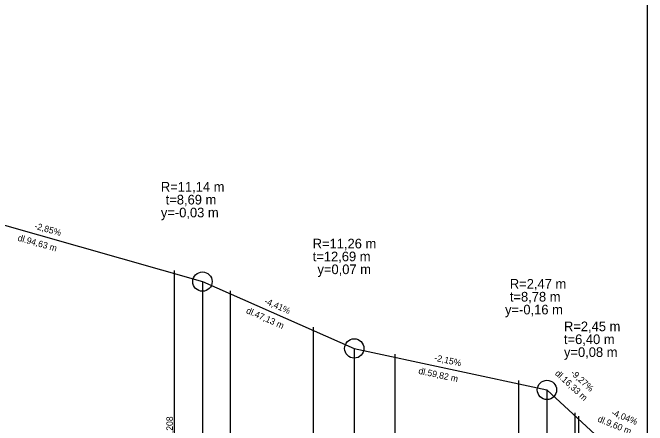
# Model space of a CAD drawing. Extents: x -632716 to -629545, y -1094726 to -1088285.
# Drawn here: x -631991 to -631793.9, y -1094473.6 to -1094345.4 of the extents above; entities that cross this region are included whole.
import ezdxf

# ---------------------------------------------------------------- set-up
doc = ezdxf.new("R2010")
doc.units = 0
for name, color, linetype in [('20', 7, 'Continuous'), ('SKLONY_NIVELETA', 7, 'Continuous'), ('SKLONY_POPIS', 7, 'Continuous'), ('TECNY_NIVELETA', 7, 'Continuous')]:
    doc.layers.add(name, color=color, linetype=linetype)

msp = doc.modelspace()

# ---------------------------------------------------------------- linework, layer by layer
at = {"layer": '20'}
msp.add_lwpolyline([(-631793.94, -1094254.31), (-631793.94, -1094604.31), (-631793.94, -1094654.31), (-631793.94, -1094594.31)], dxfattribs=at)
at = {"layer": 'SKLONY_NIVELETA'}
for p, q in [((-632026.68, -1094402), (-631932.04, -1094428.95)), ((-631932.04, -1094428.95), (-631932.04, -1094654.31)), ((-631932.04, -1094428.95), (-631884.92, -1094449.72)), ((-631884.92, -1094449.72), (-631884.92, -1094654.31)), ((-631884.92, -1094449.72), (-631825.09, -1094462.6)), ((-631825.09, -1094462.6), (-631825.09, -1094654.31)), ((-631825.09, -1094462.6), (-631808.76, -1094477.75))]:
    msp.add_line(p, q, dxfattribs=at)
for centre in [(-631932.04, -1094428.95), (-631884.92, -1094449.72), (-631825.09, -1094462.6)]:
    msp.add_circle(centre, 3, dxfattribs=at)
at = {"layer": 'TECNY_NIVELETA'}
for p, q in [((-631940.73, -1094526.48), (-631940.73, -1094425.48)), ((-631932.04, -1094428.95), (-631932.04, -1094428.95)), ((-631923.35, -1094532.78), (-631923.35, -1094431.78)), ((-631897.61, -1094544.13), (-631897.61, -1094443.13)), ((-631884.92, -1094449.72), (-631884.92, -1094449.72)), ((-631872.22, -1094552.45), (-631872.22, -1094451.45)), ((-631833.87, -1094560.71), (-631833.87, -1094459.71)), ((-631825.09, -1094462.6), (-631825.09, -1094462.6)), ((-631816.32, -1094570.74), (-631816.32, -1094469.74)), ((-631815.16, -1094571.81), (-631815.16, -1094470.81))]:
    msp.add_line(p, q, dxfattribs=at)

# ---------------------------------------------------------------- texts
at = {"layer": 'SKLONY_POPIS'}
for s, p in [('R=11,14 m', (-631944.95, -1094400.98)), ('t=8,69 m', (-631943.46, -1094404.98)), ('y=-0,03 m', (-631944.95, -1094408.98)), ('R=11,26 m', (-631897.82, -1094418.63)), ('t=12,69 m', (-631897.82, -1094422.63)), ('y=0,07 m', (-631896.34, -1094426.63)), ('R=2,47 m', (-631836.61, -1094431.14)), ('t=8,78 m', (-631836.61, -1094435.14)), ('y=-0,16 m', (-631838.1, -1094439.14)), ('R=2,45 m', (-631819.81, -1094444.36)), ('t=6,40 m', (-631819.81, -1094448.36)), ('y=0,08 m', (-631819.81, -1094452.36))]:
    msp.add_text(s, height=3, dxfattribs=at).set_placement(p)
for s, rotation, p in [('-2,85%', 344.103, (-631984.36, -1094412.49)), ('dl.94,63 m', 344.103, (-631989.55, -1094416.21)), ('-4,41%', 336.2138, (-631913.03, -1094435.69)), ('dl.47,13 m', 336.2138, (-631918.67, -1094438.67)), ('-2,15%', 347.8512, (-631860.19, -1094453.51)), ('dl.59,82 m', 347.8512, (-631865.12, -1094457.56)), ('dl.16,33 m', 317.1581, (-631822.77, -1094457.7)), ('-9,27%', 317.1581, (-631817.9, -1094457.57)), ('dl.9,60 m', 337.9826, (-631809.54, -1094472.37)), ('-4,04%', 337.9826, (-631805.33, -1094470.36)), ('ZZ 0+673,208', 90, (-631941.23, -1094487.56))]:
    msp.add_text(s, height=2, rotation=rotation, dxfattribs=at).set_placement(p)

doc.saveas('drawing.dxf')
